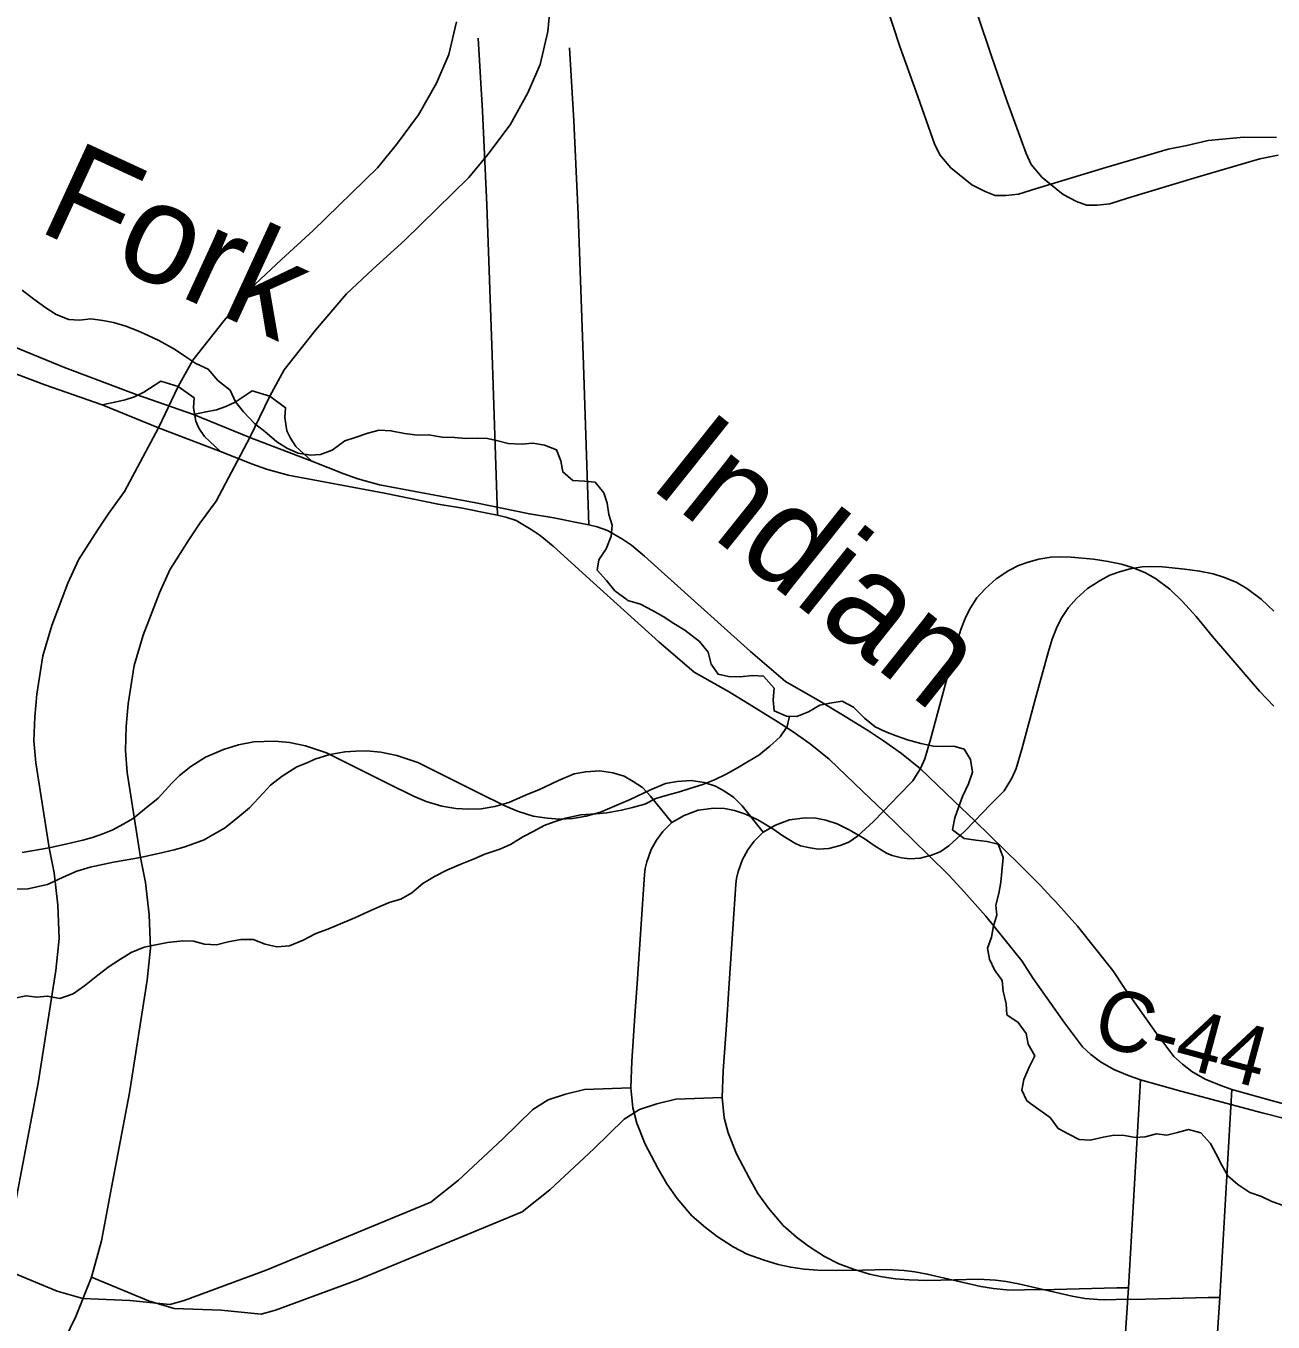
# Model space of a CAD drawing. Extents: x -38.2 to 41.9, y -4 to 24.9.
# Drawn here: x 3.113 to 4.294, y 14.713 to 15.94 of the extents above; entities that cross this region are included whole.
import ezdxf

# ---------------------------------------------------------------- set-up
doc = ezdxf.new("R2010")
doc.units = 0
for name, color, linetype in [('GM_X_City_Street', 7, 'Continuous'), ('GM_X_County_Road', 7, 'Continuous'), ('GM_X_County_Road_Text', 7, 'Continuous'), ('GM_X_Interstate_Location', 7, 'Continuous'), ('GM_X_Minor_River', 7, 'Continuous'), ('GM_X_Minor_River_Text', 7, 'Continuous'), ('GM_X_Township_Road_Text', 7, 'Continuous')]:
    doc.layers.add(name, color=color, linetype=linetype)

msp = doc.modelspace()

# ---------------------------------------------------------------- linework, layer by layer
at = {"layer": 'GM_X_City_Street'}
for points in [[(3.9051, 16.0624), (3.9044, 16.0465), (3.9035, 16.0389), (3.9051, 16.0286), (3.9096, 16.0118), (3.9198, 15.983), (3.9275, 15.96), (3.9405, 15.9206), (3.9557, 15.8777), (3.9733, 15.8286), (3.9783, 15.8182), (3.9886, 15.8058), (4.0086, 15.7897), (4.021, 15.7833), (4.0307, 15.7796), (4.0406, 15.7797), (4.0528, 15.7809), (4.0696, 15.7862), (4.1353, 15.8061), (4.1945, 15.8235), (4.212, 15.8269), (4.2323, 15.8317), (4.2661, 15.835), (4.2968, 15.8345)], [(3.136, 15.1575), (3.1351, 15.1623), (3.1227, 15.2428), (3.1208, 15.2636), (3.1217, 15.2862), (3.1234, 15.3078), (3.1292, 15.344), (3.1376, 15.3728), (3.153, 15.4127), (3.163, 15.4347), (3.1808, 15.4629), (3.1916, 15.4791), (3.2066, 15.4995), (3.2386, 15.5597), (3.2574, 15.5988), (3.2712, 15.6237), (3.3009, 15.6615), (3.3302, 15.6957), (3.3551, 15.7192), (3.3852, 15.7466), (3.4461, 15.8058), (3.4639, 15.8278), (3.4849, 15.8559), (3.5019, 15.886), (3.5135, 15.913), (3.5206, 15.9439)], [(3.5596, 15.4771), (3.5563, 15.5713), (3.5545, 15.6287), (3.5494, 15.7709), (3.5454, 15.8595), (3.5413, 15.9287)], [(3.2574, 15.5988), (3.2408, 15.6039), (3.2248, 15.5934), (3.2159, 15.589), (3.207, 15.5861), (3.1972, 15.5842), (3.1852, 15.5815)], [(3.2973, 15.5373), (3.2822, 15.5514), (3.277, 15.5593), (3.2739, 15.5661), (3.2718, 15.5788), (3.2724, 15.588), (3.2574, 15.5988)], [(3.9249, 15.1969), (3.9395, 15.2122), (3.9528, 15.2255), (3.96, 15.2372), (3.964, 15.2466), (3.9695, 15.2647), (3.9828, 15.3139), (3.9942, 15.3562), (3.9981, 15.3688), (4.0029, 15.3809), (4.0073, 15.3894), (4.0134, 15.3988), (4.021, 15.4073), (4.0315, 15.4168), (4.0436, 15.4246), (4.0526, 15.4295), (4.0617, 15.4327), (4.072, 15.4355), (4.0832, 15.4373), (4.0911, 15.4377), (4.1026, 15.4373), (4.1237, 15.4353), (4.1376, 15.4333), (4.1503, 15.4307), (4.1602, 15.4276), (4.1723, 15.4228), (4.1823, 15.417), (4.1958, 15.4069), (4.2079, 15.3954), (4.2208, 15.3811), (4.2363, 15.3622), (4.2808, 15.3106), (4.2943, 15.2962)], [(3.1095, 15.1578), (3.1351, 15.1623), (3.1562, 15.1669), (3.1672, 15.1694), (3.1763, 15.172), (3.186, 15.1756), (3.1955, 15.1791), (3.2051, 15.1847), (3.2148, 15.1899), (3.2254, 15.1987), (3.2384, 15.2092), (3.2513, 15.2233), (3.2584, 15.2307), (3.2693, 15.2393), (3.2831, 15.2479), (3.2936, 15.2523), (3.3002, 15.2553), (3.3143, 15.2597), (3.3288, 15.2624), (3.3388, 15.2629), (3.3489, 15.2631), (3.3626, 15.2619), (3.3779, 15.2587), (3.3883, 15.2553), (3.3976, 15.2521), (3.4557, 15.223), (3.4795, 15.2114), (3.4919, 15.206), (3.5069, 15.2015), (3.5201, 15.1995), (3.5321, 15.1987), (3.5442, 15.1992), (3.557, 15.2013), (3.5704, 15.2052), (3.5883, 15.2129), (3.5987, 15.2172), (3.6174, 15.2259), (3.632, 15.2322), (3.6431, 15.2343), (3.6563, 15.2351), (3.6687, 15.2331), (3.6793, 15.2299), (3.688, 15.2251), (3.6968, 15.2192), (3.7045, 15.2111), (3.7245, 15.1863)], [(4.1569, 14.7459), (4.1457, 14.7459), (4.0864, 14.7442), (4.0585, 14.7438), (4.048, 14.7436), (4.0414, 14.744), (4.029, 14.745), (4.017, 14.7471), (3.9825, 14.7548), (3.9663, 14.7587), (3.9546, 14.7608), (3.9446, 14.7622), (3.9283, 14.763), (3.9052, 14.7626), (3.8803, 14.762), (3.8628, 14.7624), (3.8498, 14.7634), (3.8372, 14.7653), (3.8252, 14.7678), (3.8111, 14.7723), (3.796, 14.7777), (3.7826, 14.7847), (3.7675, 14.7944), (3.7563, 14.8029), (3.7435, 14.8139), (3.7295, 14.8304), (3.7197, 14.8441), (3.7113, 14.8591), (3.6993, 14.8817), (3.6914, 14.9015), (3.6877, 14.916), (3.6858, 14.935), (3.6867, 14.9604), (3.69, 15.008), (3.6918, 15.0334), (3.6958, 15.0946), (3.6987, 15.1371), (3.6993, 15.1425), (3.7009, 15.1491), (3.7049, 15.1605), (3.71, 15.1696), (3.7162, 15.1777), (3.7245, 15.1863), (3.7363, 15.1929), (3.7495, 15.1979), (3.7642, 15.1998), (3.7745, 15.1994), (3.784, 15.1975), (3.7944, 15.194), (3.8061, 15.1886), (3.8202, 15.1801), (3.8297, 15.1735), (3.8411, 15.1665), (3.8465, 15.1642), (3.8555, 15.1621), (3.8632, 15.1611), (3.8731, 15.1617), (3.8839, 15.1644), (3.8921, 15.1675), (3.9004, 15.1733), (3.9155, 15.1872), (3.9249, 15.1969)], [(2.7399, 14.383), (2.8141, 14.4542), (2.8791, 14.5099), (2.9301, 14.5529), (2.9778, 14.5975), (2.9951, 14.6139), (3.0214, 14.6422), (3.0399, 14.6664), (3.0575, 14.694), (3.074, 14.7278), (3.0887, 14.765), (3.0982, 14.7995), (3.1077, 14.85), (3.1249, 14.9394), (3.1416, 15.0462), (3.1445, 15.0763), (3.1433, 15.1081), (3.1399, 15.1384), (3.136, 15.1575)], [(3.0887, 14.765), (3.1427, 14.7427), (3.1671, 14.7355), (3.2114, 14.7337), (3.2494, 14.7301), (3.263, 14.7337), (3.3407, 14.7626), (3.4963, 14.8268), (3.5225, 14.8476), (3.5642, 14.8865), (3.5931, 14.9146), (3.6076, 14.9236), (3.6239, 14.929), (3.6419, 14.9336), (3.6858, 14.935)], [(4.1308, 14.306), (4.1314, 14.3134), (4.1351, 14.3667), (4.1371, 14.4084), (4.1393, 14.4646), (4.1473, 14.5729), (4.1489, 14.6271), (4.1569, 14.7459), (4.1682, 14.9427)]]:
    msp.add_lwpolyline(points, dxfattribs=at)
at = {"layer": 'GM_X_County_Road'}
for points in [[(2.7319, 15.7477), (2.7523, 15.7447), (2.7732, 15.7386), (2.8415, 15.7139), (2.9224, 15.6837), (3.0632, 15.6261), (3.1312, 15.6005), (3.1852, 15.5815), (3.2386, 15.5597), (3.2973, 15.5373), (3.3277, 15.5255), (3.3408, 15.5205), (3.3613, 15.5149), (3.4525, 15.4979), (3.5033, 15.4874), (3.5265, 15.4837), (3.5498, 15.479)], [(3.5498, 15.479), (3.5596, 15.4771), (3.5674, 15.4753), (3.5772, 15.4719), (3.5915, 15.4635), (3.6, 15.4579), (3.6122, 15.4476), (3.6501, 15.4134), (3.7124, 15.3573), (3.7457, 15.3286), (3.7781, 15.3101), (3.7979, 15.2983), (3.8242, 15.2819), (3.8385, 15.2726), (3.8556, 15.2607), (3.8735, 15.2461), (3.9054, 15.2155), (3.9249, 15.1969), (3.9674, 15.1554), (3.9868, 15.1362), (3.998, 15.1241)], [(3.998, 15.1241), (4.0012, 15.1205), (4.0219, 15.0974), (4.0557, 15.0552), (4.0666, 15.0386), (4.0961, 14.9965), (4.1133, 14.9739), (4.1213, 14.9667), (4.1303, 14.9597), (4.1429, 14.9524), (4.1576, 14.9465), (4.1682, 14.9427)], [(4.1682, 14.9427), (4.2065, 14.932), (4.2833, 14.9115), (4.3044, 14.9059)]]:
    msp.add_lwpolyline(points, dxfattribs=at)
at = {"layer": 'GM_X_Interstate_Location'}
for points in [[(3.9916, 16.0532), (3.9909, 16.0373), (3.99, 16.0297), (3.9916, 16.0194), (3.9961, 16.0026), (4.0063, 15.9738), (4.014, 15.9509), (4.027, 15.9114), (4.0421, 15.8685), (4.0598, 15.8194), (4.0648, 15.809), (4.0751, 15.7966), (4.0951, 15.7805), (4.1075, 15.7741), (4.1172, 15.7704), (4.1271, 15.7705), (4.1392, 15.7717), (4.156, 15.777), (4.2218, 15.7969), (4.281, 15.8144), (4.2985, 15.8177)], [(3.2225, 15.1483), (3.2216, 15.1531), (3.2091, 15.2336), (3.2073, 15.2544), (3.2081, 15.277), (3.2099, 15.2986), (3.2157, 15.3348), (3.2241, 15.3636), (3.2395, 15.4035), (3.2494, 15.4255), (3.2673, 15.4537), (3.2781, 15.4699), (3.2931, 15.4903), (3.325, 15.5505), (3.3439, 15.5896), (3.3576, 15.6145), (3.3873, 15.6523), (3.4166, 15.6866), (3.4416, 15.71), (3.4717, 15.7374), (3.5325, 15.7966), (3.5504, 15.8186), (3.5714, 15.8467), (3.5884, 15.8768), (3.6, 15.9038), (3.6071, 15.9348), (3.6098, 15.9616)], [(3.6461, 15.4679), (3.6428, 15.5621), (3.6409, 15.6195), (3.6358, 15.7617), (3.6319, 15.8503), (3.6278, 15.9195)], [(3.3439, 15.5896), (3.3273, 15.5948), (3.3113, 15.5842), (3.3024, 15.5798), (3.2935, 15.5769), (3.2837, 15.575), (3.2717, 15.5723)], [(3.3837, 15.5281), (3.3687, 15.5422), (3.3635, 15.5501), (3.3603, 15.557), (3.3583, 15.5696), (3.3589, 15.5788), (3.3439, 15.5896)], [(4.0114, 15.1877), (4.026, 15.203), (4.0392, 15.2163), (4.0465, 15.228), (4.0505, 15.2374), (4.056, 15.2555), (4.0692, 15.3047), (4.0807, 15.347), (4.0846, 15.3597), (4.0894, 15.3717), (4.0938, 15.3802), (4.0999, 15.3897), (4.1075, 15.3981), (4.118, 15.4076), (4.1301, 15.4154), (4.1391, 15.4203), (4.1482, 15.4235), (4.1585, 15.4263), (4.1697, 15.4281), (4.1776, 15.4285), (4.1891, 15.4281), (4.2102, 15.4261), (4.2241, 15.4241), (4.2368, 15.4215), (4.2466, 15.4185), (4.2587, 15.4136), (4.2688, 15.4078), (4.2823, 15.3977), (4.2944, 15.3862)], [(3.0945, 15.1229), (3.1151, 15.1233), (3.1335, 15.1275), (3.1485, 15.1344), (3.1615, 15.1402), (3.1741, 15.144), (3.196, 15.1486), (3.2216, 15.1531), (3.2427, 15.1577), (3.2536, 15.1603), (3.2628, 15.1628), (3.2725, 15.1664), (3.2819, 15.1699), (3.2916, 15.1755), (3.3012, 15.1807), (3.3119, 15.1895), (3.3249, 15.2), (3.3378, 15.2141), (3.3448, 15.2215), (3.3558, 15.2301), (3.3696, 15.2388), (3.3801, 15.2431), (3.3867, 15.2462), (3.4008, 15.2505), (3.4153, 15.2532), (3.4253, 15.2537), (3.4354, 15.2539), (3.4491, 15.2527), (3.4643, 15.2495), (3.4748, 15.2462), (3.4841, 15.2429), (3.5422, 15.2138), (3.566, 15.2022), (3.5784, 15.1968), (3.5933, 15.1923), (3.6065, 15.1903), (3.6186, 15.1895), (3.6307, 15.19), (3.6435, 15.1921), (3.6569, 15.196), (3.6747, 15.2037), (3.6852, 15.208), (3.7038, 15.2167), (3.7185, 15.223), (3.7296, 15.2251), (3.7428, 15.2259), (3.7552, 15.224), (3.7658, 15.2207), (3.7745, 15.2159), (3.7833, 15.21), (3.791, 15.2019), (3.811, 15.1771)], [(4.2433, 14.7367), (4.2321, 14.7367), (4.1729, 14.735), (4.145, 14.7346), (4.1345, 14.7344), (4.1279, 14.7348), (4.1155, 14.7358), (4.1035, 14.7379), (4.069, 14.7456), (4.0527, 14.7495), (4.0411, 14.7517), (4.031, 14.753), (4.0148, 14.7538), (3.9917, 14.7534), (3.9667, 14.7528), (3.9493, 14.7532), (3.9363, 14.7542), (3.9237, 14.7561), (3.9117, 14.7586), (3.8976, 14.7631), (3.8825, 14.7685), (3.8691, 14.7755), (3.854, 14.7852), (3.8427, 14.7937), (3.83, 14.8047), (3.816, 14.8212), (3.8061, 14.835), (3.7978, 14.8499), (3.7858, 14.8725), (3.7778, 14.8923), (3.7742, 14.9068), (3.7722, 14.9258), (3.7732, 14.9512), (3.7765, 14.9988), (3.7782, 15.0242), (3.7823, 15.0854), (3.7852, 15.1279), (3.7858, 15.1333), (3.7873, 15.1399), (3.7914, 15.1513), (3.7964, 15.1604), (3.8026, 15.1686), (3.811, 15.1771), (3.8228, 15.1837), (3.836, 15.1887), (3.8507, 15.1906), (3.861, 15.1903), (3.8704, 15.1883), (3.8809, 15.1848), (3.8925, 15.1794), (3.9067, 15.1709), (3.9162, 15.1643), (3.9276, 15.1573), (3.933, 15.155), (3.9419, 15.1529), (3.9497, 15.1519), (3.9596, 15.1525), (3.9704, 15.1552), (3.9785, 15.1583), (3.9869, 15.1641), (4.002, 15.178), (4.0114, 15.1877)], [(2.8264, 14.3738), (2.9006, 14.445), (2.9656, 14.5007), (3.0166, 14.5437), (3.0643, 14.5883), (3.0816, 14.6047), (3.1079, 14.633), (3.1263, 14.6573), (3.144, 14.6848), (3.1605, 14.7186), (3.1752, 14.7558), (3.1846, 14.7903), (3.1941, 14.8408), (3.2113, 14.9302), (3.2281, 15.037), (3.231, 15.0671), (3.2298, 15.0989), (3.2263, 15.1293), (3.2225, 15.1483)], [(4.2173, 14.2968), (4.2179, 14.3042), (4.2215, 14.3575), (4.2236, 14.3992), (4.2258, 14.4554), (4.2337, 14.5637), (4.2354, 14.6179), (4.2433, 14.7367), (4.2546, 14.9335)], [(3.1752, 14.7558), (3.2291, 14.7335), (3.2536, 14.7263), (3.2979, 14.7245), (3.3359, 14.7209), (3.3494, 14.7245), (3.4272, 14.7534), (3.5828, 14.8176), (3.609, 14.8384), (3.6506, 14.8773), (3.6796, 14.9054), (3.694, 14.9144), (3.7103, 14.9199), (3.7284, 14.9244), (3.7722, 14.9258)]]:
    msp.add_lwpolyline(points, dxfattribs=at)
at = {"layer": 'GM_X_Minor_River'}
for points in [[(3.1097, 15.6902), (3.1208, 15.6815), (3.132, 15.6733), (3.1417, 15.6669), (3.1537, 15.6624), (3.164, 15.6618), (3.1746, 15.663), (3.186, 15.6612), (3.1962, 15.6594), (3.2078, 15.656), (3.2191, 15.6516), (3.2288, 15.6471), (3.239, 15.6423), (3.2539, 15.6343), (3.2636, 15.6276), (3.2741, 15.6205), (3.2857, 15.6152), (3.2949, 15.6047), (3.3064, 15.5953), (3.3115, 15.5845), (3.3192, 15.5748), (3.3295, 15.5639), (3.3392, 15.5564), (3.3507, 15.5466), (3.3608, 15.5402), (3.3709, 15.5358), (3.3826, 15.5339), (3.3921, 15.5345), (3.4029, 15.5387), (3.4149, 15.5475), (3.4248, 15.5507), (3.4367, 15.5546), (3.4474, 15.5577), (3.4587, 15.557), (3.4716, 15.5544), (3.4837, 15.5529), (3.4943, 15.553), (3.5072, 15.5508), (3.5189, 15.5505), (3.5295, 15.5498), (3.5405, 15.5499), (3.55, 15.5497), (3.5598, 15.5475), (3.5696, 15.5449), (3.5821, 15.5442), (3.5931, 15.5451), (3.6041, 15.5433), (3.6154, 15.5388), (3.6196, 15.5284), (3.6213, 15.5181), (3.6309, 15.5099), (3.6419, 15.5092), (3.6521, 15.5082), (3.6602, 15.4981), (3.6634, 15.4885), (3.665, 15.4778), (3.6682, 15.4675), (3.6671, 15.4572), (3.6623, 15.4452), (3.6555, 15.4347), (3.6538, 15.4249), (3.6626, 15.4151), (3.6707, 15.4054), (3.6823, 15.3968), (3.683, 15.3964)], [(3.683, 15.3964), (3.695, 15.3928), (3.7063, 15.3869), (3.7165, 15.3811), (3.7266, 15.3745), (3.7368, 15.3683), (3.7507, 15.3575), (3.7589, 15.3475), (3.7617, 15.3361), (3.7684, 15.3265), (3.7783, 15.3245), (3.7892, 15.324), (3.801, 15.3253), (3.8112, 15.3248), (3.8213, 15.3133), (3.8204, 15.3023), (3.8214, 15.292), (3.8331, 15.2869), (3.8429, 15.2864), (3.854, 15.2908), (3.8647, 15.2971), (3.8742, 15.2993), (3.8859, 15.301), (3.8965, 15.2952), (3.9069, 15.2848), (3.9171, 15.2767), (3.9272, 15.272), (3.937, 15.2681), (3.9476, 15.2645), (3.9604, 15.2609), (3.9722, 15.2585), (3.982, 15.258), (3.9915, 15.2583), (4.0013, 15.2555), (4.0072, 15.2459), (4.0093, 15.2337), (4.0054, 15.2227), (3.9996, 15.2107), (3.996, 15.2005), (3.9925, 15.1906), (3.9901, 15.1793), (4.0013, 15.1712), (4.0123, 15.1695), (4.0229, 15.1682), (4.0335, 15.1658), (4.0382, 15.1532), (4.0369, 15.1399), (4.036, 15.1297), (4.034, 15.1191), (4.0312, 15.1081), (4.0322, 15.0986), (4.0291, 15.0884), (4.027, 15.0778), (4.0235, 15.0672), (4.0252, 15.0569), (4.03, 15.0466), (4.0371, 15.0366), (4.0381, 15.0264), (4.041, 15.0145), (4.0416, 15.0043), (4.0525, 14.9969), (4.0599, 14.9866), (4.0617, 14.9763), (4.068, 14.9652), (4.0629, 14.9546), (4.0579, 14.9429), (4.0558, 14.9327), (4.0606, 14.9228), (4.0719, 14.9146), (4.0828, 14.9069), (4.0902, 14.8965), (4.1004, 14.8911), (4.1102, 14.886), (4.1204, 14.8855), (4.1329, 14.8884), (4.1432, 14.8902), (4.153, 14.89), (4.1632, 14.888), (4.1727, 14.8886), (4.1834, 14.8915), (4.1932, 14.8903), (4.2031, 14.8928), (4.2137, 14.8957), (4.2254, 14.8925), (4.2344, 14.8825), (4.2396, 14.8729), (4.2451, 14.8619), (4.2507, 14.8519), (4.2604, 14.8434), (4.2717, 14.8361), (4.2826, 14.8321), (4.2924, 14.8274), (4.3041, 14.8235)], [(3.8359, 15.2868), (3.8337, 15.277), (3.8272, 15.2672), (3.8172, 15.2583), (3.8069, 15.25), (3.7962, 15.2437), (3.7866, 15.2378), (3.7759, 15.2318), (3.7649, 15.2267), (3.7538, 15.2223), (3.7424, 15.2186), (3.7318, 15.2153), (3.72, 15.2121), (3.7093, 15.2088), (3.699, 15.2036), (3.6873, 15.2003), (3.677, 15.1978), (3.6629, 15.1954), (3.6527, 15.1943), (3.6383, 15.1934), (3.6239, 15.1902), (3.6132, 15.1869), (3.6037, 15.1832), (3.5938, 15.178), (3.5835, 15.1725), (3.572, 15.1654), (3.5617, 15.161), (3.5476, 15.1562), (3.5374, 15.1518), (3.5248, 15.1467), (3.5115, 15.1411), (3.5, 15.1352), (3.4889, 15.1285), (3.4786, 15.1195), (3.4679, 15.1136), (3.458, 15.1107), (3.4481, 15.1067), (3.4367, 15.1015), (3.4245, 15.0959), (3.4131, 15.0912), (3.399, 15.0853), (3.3876, 15.0812), (3.3757, 15.0749), (3.3628, 15.0694), (3.3506, 15.0684), (3.3397, 15.0709), (3.3284, 15.0756), (3.3166, 15.0753), (3.3045, 15.0732), (3.2935, 15.0703), (3.2821, 15.0709), (3.2719, 15.074), (3.2617, 15.0742), (3.2473, 15.0725), (3.2378, 15.0707), (3.2252, 15.0682), (3.2127, 15.063), (3.2027, 15.0567), (3.192, 15.05), (3.1813, 15.0418), (3.1687, 15.0317), (3.158, 15.0239), (3.1454, 15.0195), (3.1337, 15.0219), (3.1235, 15.0209), (3.1133, 15.0222), (3.1011, 15.0197)]]:
    msp.add_lwpolyline(points, dxfattribs=at)
at = {"layer": 'GM_X_Township_Road_Text'}
for points in [[(2.8184, 15.7385), (2.8388, 15.7355), (2.8597, 15.7294), (2.928, 15.7047), (3.0088, 15.6745), (3.1496, 15.6169), (3.2176, 15.5913), (3.2717, 15.5723), (3.325, 15.5505), (3.3837, 15.5281), (3.4142, 15.5163), (3.4273, 15.5114), (3.4477, 15.5057), (3.539, 15.4887), (3.5898, 15.4782), (3.613, 15.4745), (3.6363, 15.4698)], [(3.6363, 15.4698), (3.6461, 15.4679), (3.6539, 15.4661), (3.6637, 15.4627), (3.678, 15.4543), (3.6864, 15.4487), (3.6987, 15.4384), (3.7366, 15.4042), (3.7989, 15.3481), (3.8322, 15.3195), (3.8645, 15.301), (3.8844, 15.2891), (3.9107, 15.2728), (3.925, 15.2634), (3.9421, 15.2515), (3.96, 15.2369), (3.9919, 15.2063), (4.0114, 15.1877), (4.0539, 15.1462), (4.0733, 15.127), (4.0844, 15.1149)], [(4.0844, 15.1149), (4.0877, 15.1113), (4.1084, 15.0882), (4.1421, 15.046), (4.1531, 15.0294), (4.1826, 14.9873), (4.1998, 14.9647), (4.2078, 14.9575), (4.2168, 14.9505), (4.2293, 14.9432), (4.2441, 14.9373), (4.2546, 14.9335)], [(4.2546, 14.9335), (4.293, 14.9228), (4.3697, 14.9023), (4.3909, 14.8967)]]:
    msp.add_lwpolyline(points, dxfattribs=at)

# ---------------------------------------------------------------- texts
at = {"layer": 'GM_X_County_Road_Text'}
msp.add_text('C-44', height=0.05682, rotation=344.9439, dxfattribs=at).set_placement((4.1206, 14.9775))
at = {"layer": 'GM_X_Minor_River_Text'}
for s, rotation, p in [('Fork', 335.2505, (3.1225, 15.7471)), ('Indian', 321.3759, (3.7011, 15.5052))]:
    msp.add_text(s, height=0.09469, rotation=rotation, dxfattribs=at).set_placement(p)

doc.saveas('drawing.dxf')
